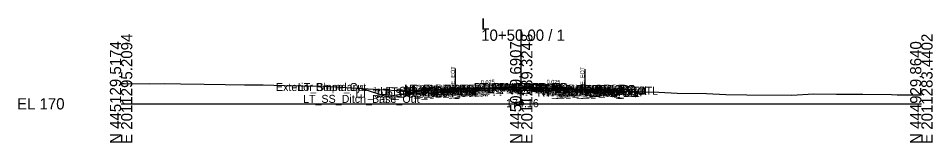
# Model space of a CAD drawing. Extents: x -26 to 4203, y -10 to 9526.
# Drawn here: x -25.7 to 202.8, y 490.3 to 521.3 of the extents above; entities that cross this region are included whole.
import ezdxf

# ---------------------------------------------------------------- set-up
doc = ezdxf.new("R2010")
doc.units = 0
for name, color, linetype in [('Default', 7, 'Continuous'), ('Exist CMT Pavement', 7, 'Continuous'), ('Exist Cross Section Cell', 7, 'Continuous'), ('Exist XS Center Line Elevation Label', 7, 'Continuous'), ('Exist XS Ground Line', 7, 'Continuous'), ('Prop CMT Pvmt Course 1', 7, 'Continuous'), ('Prop CMT Pvmt Course 2', 7, 'Continuous'), ('Prop CMT Pvmt Course 3', 7, 'Continuous'), ('Prop CMT Pvmt Surface', 7, 'Continuous'), ('Prop CMT Pvmt Surface Shoulder', 7, 'Continuous'), ('Prop CMT Pvmt Wedge Surface 1', 7, 'Continuous'), ('Prop CMT Pvmt Wedge Surface 2', 7, 'Continuous'), ('Prop CMT Pvmt Wedge Surface 3', 7, 'Continuous'), ('Prop CMT Shld Paved Course 1', 7, 'Continuous'), ('Prop CMT Shld Paved Course 2', 7, 'Continuous'), ('Prop CMT Shld Paved Course 3', 7, 'Continuous'), ('Prop CMT Slope Grass', 7, 'Continuous'), ('Prop CMT Subgrade Earthwork', 7, 'Continuous'), ('Prop XS Ditch Standard Text', 7, 'Continuous'), ('Prop XS Label Text', 7, 'Continuous'), ('Prop XS SE Text', 7, 'Continuous'), ('Prop XS Side Slope Text', 7, 'Continuous'), ('Scratch_Level_0', 7, 'Continuous')]:
    doc.layers.add(name, color=color, linetype=linetype)

msp = doc.modelspace()

# ---------------------------------------------------------------- linework, layer by layer
at = {"layer": 'Exist CMT Pavement'}
for points in [[(83.38, 503.77), (83.51, 503.78), (84.05, 503.8), (84.61, 503.82), (85.28, 503.83), (87.11, 503.88), (87.65, 503.9), (89.64, 503.99), (90.02, 503.99), (92.13, 504.02), (92.89, 504.04), (94.56, 504.07), (94.64, 504.07), (96.9, 504.12), (97.11, 504.13), (97.13, 504.13), (99.47, 504.17), (99.63, 504.17), (100, 504.16)], [(100, 504.16), (101.83, 504.12), (102.13, 504.11), (103.57, 504.07), (104.86, 504.04), (105.04, 504.04), (105.74, 504.02), (107.13, 503.97), (108.92, 503.93), (109.64, 503.91), (111.28, 503.84), (112.14, 503.8), (113.65, 503.75), (114.65, 503.72), (115.16, 503.7), (115.88, 503.67), (116.07, 503.66)]]:
    msp.add_lwpolyline(points, dxfattribs=at)
at = {"layer": 'Exist Cross Section Cell'}
for p, q in [((100, 500), (100, 518.51)), ((0, 500), (100, 500)), ((100, 500), (200, 500))]:
    msp.add_line(p, q, dxfattribs=at)
at = {"layer": 'Exist XS Ground Line'}
msp.add_lwpolyline([(0, 505.07), (0.75, 505.08), (7.13, 505.02), (10.77, 505.03), (14.87, 505.01), (20.79, 504.93), (26.05, 504.79), (30.81, 504.77), (35.51, 504.71), (40.83, 504.58), (44.97, 504.49), (50.84, 504.41), (65.81, 503.46), (69.24, 503.31), (70.25, 503.17), (71.29, 503.24), (72.77, 503.31), (81.53, 503.69), (82.22, 503.73), (82.95, 503.76), (83.51, 503.78), (84.05, 503.8), (84.61, 503.82), (85.28, 503.83), (87.11, 503.88), (87.65, 503.9), (89.64, 503.99), (90.02, 503.99), (92.13, 504.02), (92.89, 504.04), (94.56, 504.07), (97.13, 504.13), (99.63, 504.17), (100, 504.16), (102.13, 504.11), (103.57, 504.07), (105.04, 504.04), (105.74, 504.02), (107.13, 503.97), (108.92, 503.93), (109.64, 503.91), (111.28, 503.84), (112.14, 503.8), (113.65, 503.75), (114.65, 503.72), (115.16, 503.7), (115.88, 503.67), (116.5, 503.64), (117.15, 503.62), (118.16, 503.55), (126.99, 503.1), (128.85, 503.05), (130.91, 502.97), (134.37, 502.88), (138.98, 502.67), (146.27, 502.53), (151.15, 502.35), (156.41, 502.23), (167.66, 502.16), (173.02, 502.46), (178.81, 502.43), (185.37, 502.44), (192.53, 502.28), (193.98, 502.27), (196.88, 502.27), (200, 502.27)], dxfattribs=at)
at = {"layer": 'Prop CMT Pvmt Course 1'}
for points in [[(100, 504.17), (83.38, 503.75)], [(83.38, 503.63), (100, 504.04)], [(83.38, 503.75), (83.38, 503.5), (83.38, 503.5), (83.38, 503.63)], [(100, 503.92), (100, 504.17)], [(100, 504.17), (116.07, 503.77)], [(100, 503.92), (100, 504.17)], [(100, 504.04), (100, 503.92), (100, 503.92)], [(116.07, 503.64), (100, 504.04)], [(100, 504.04), (100, 503.92), (100, 503.92)], [(116.07, 503.77), (116.07, 503.52)], [(116.07, 503.52), (116.07, 503.64)], [(116.07, 503.52), (116.07, 503.52)]]:
    msp.add_lwpolyline(points, dxfattribs=at)
at = {"layer": 'Prop CMT Pvmt Course 2'}
for points in [[(83.38, 503.17), (83.38, 503.17), (83.38, 503.5), (83.38, 503.5)], [(83.38, 503.5), (83.38, 503.17)], [(116.07, 503.18), (116.07, 503.52)], [(116.07, 503.52), (116.07, 503.52)], [(116.07, 503.52), (116.07, 503.18)], [(116.07, 503.18), (116.07, 503.18)]]:
    msp.add_lwpolyline(points, dxfattribs=at)
at = {"layer": 'Prop CMT Pvmt Course 3'}
for points in [[(83.38, 503.17), (83.38, 503.17), (83.38, 502.83), (83.38, 502.83)], [(83.38, 502.83), (83.38, 503.17)], [(116.07, 503.18), (116.07, 503.18)], [(116.07, 503.18), (116.07, 502.85)], [(116.07, 502.85), (116.07, 503.18)], [(116.07, 502.85), (116.07, 502.85)]]:
    msp.add_lwpolyline(points, dxfattribs=at)
at = {"layer": 'Prop CMT Pvmt Surface'}
for points in [[(100, 504.17), (83.38, 503.75)], [(100, 504.17), (116.07, 503.77)]]:
    msp.add_lwpolyline(points, dxfattribs=at)
at = {"layer": 'Prop CMT Pvmt Surface Shoulder'}
for points in [[(83.38, 503.75), (81.16, 503.69)], [(116.07, 503.77), (118.49, 503.7)]]:
    msp.add_lwpolyline(points, dxfattribs=at)
at = {"layer": 'Prop CMT Pvmt Wedge Surface 1'}
for points in [[(100, 504.04), (83.38, 503.63)], [(83.38, 503.5), (83.38, 503.75)], [(83.38, 503.63), (83.38, 503.5), (83.38, 503.5)], [(100, 504.04), (116.07, 503.64)], [(116.07, 503.52), (116.07, 503.77)], [(116.07, 503.64), (116.07, 503.52)], [(116.07, 503.52), (116.07, 503.52)]]:
    msp.add_lwpolyline(points, dxfattribs=at)
at = {"layer": 'Prop CMT Pvmt Wedge Surface 2'}
for points in [[(100, 503.92), (83.38, 503.5)], [(83.38, 503.5), (83.38, 503.75)], [(100, 503.92), (116.07, 503.52)], [(116.07, 503.52), (116.07, 503.77)]]:
    msp.add_lwpolyline(points, dxfattribs=at)
at = {"layer": 'Prop CMT Pvmt Wedge Surface 3'}
for points in [[(83.38, 503.17), (83.38, 503.75)], [(100, 503.58), (83.38, 503.17)], [(100, 503.58), (116.07, 503.18)], [(116.07, 503.18), (116.07, 503.77)]]:
    msp.add_lwpolyline(points, dxfattribs=at)
at = {"layer": 'Prop CMT Shld Paved Course 1'}
for points in [[(83.38, 503.75), (81.16, 503.69), (80.9, 503.44)], [(80.9, 503.44), (83.38, 503.5)], [(83.38, 503.5), (83.38, 503.75)], [(116.07, 503.77), (118.49, 503.7), (118.74, 503.45)], [(116.07, 503.52), (116.07, 503.77)], [(118.74, 503.45), (116.07, 503.52)]]:
    msp.add_lwpolyline(points, dxfattribs=at)
at = {"layer": 'Prop CMT Shld Paved Course 2'}
for points in [[(83.38, 503.5), (80.9, 503.44), (80.56, 503.1)], [(80.56, 503.1), (83.38, 503.17)], [(83.38, 503.17), (83.38, 503.5)], [(116.07, 503.52), (118.74, 503.45), (119.09, 503.11)], [(116.07, 503.18), (116.07, 503.52)], [(119.09, 503.11), (116.07, 503.18)]]:
    msp.add_lwpolyline(points, dxfattribs=at)
at = {"layer": 'Prop CMT Shld Paved Course 3'}
for points in [[(83.38, 503.17), (81.06, 503.11), (80.56, 503.1), (80.22, 502.75)], [(80.22, 502.76), (83.38, 502.83)], [(83.38, 502.83), (83.38, 503.17)], [(116.07, 503.18), (118.59, 503.12), (119.09, 503.11), (119.43, 502.76)], [(116.07, 502.85), (116.07, 503.18)], [(119.43, 502.76), (116.07, 502.85)]]:
    msp.add_lwpolyline(points, dxfattribs=at)
at = {"layer": 'Prop CMT Slope Grass'}
for points in [[(66.38, 501.73), (60.11, 503.82)], [(81.16, 503.69), (75.38, 503.23), (66.38, 501.73)], [(118.49, 503.7), (124.07, 503.25)]]:
    msp.add_lwpolyline(points, dxfattribs=at)
at = {"layer": 'Prop CMT Subgrade Earthwork'}
for points in [[(83.38, 502.83), (79.72, 502.74)], [(83.38, 502.83), (83.38, 503.77)], [(83.38, 502.83), (83.38, 502.83)], [(116.07, 502.85), (116.07, 503.66)], [(116.07, 502.85), (116.07, 502.85)], [(116.07, 502.85), (119.43, 502.76)], [(119.43, 502.76), (124.07, 503.25)], [(79.72, 502.74), (71.15, 502.53)]]:
    msp.add_lwpolyline(points, dxfattribs=at)
at = {"layer": 'Prop XS Label Text'}
for p, q in [((83.51, 508.78), (83.51, 503.78)), ((115.88, 508.67), (115.88, 503.67))]:
    msp.add_line(p, q, dxfattribs=at)

# ---------------------------------------------------------------- texts
at = {"layer": 'Default'}
msp.add_text('-', height=0.0001, dxfattribs=at).set_placement((0, 500))
at = {"layer": 'Exist Cross Section Cell'}
for s, p in [('L', (90, 518.51)), ('10+50.00 / 1', (90, 515.71)), ('EL 170', (-26, 498.6))]:
    msp.add_text(s, height=2.8, dxfattribs=at).set_placement(p)
for s, p in [('E 2011295.2094', (2.8, 490)), ('E 2011289.3248', (102.8, 490)), ('E 2011283.4402', (202.8, 490)), ('N 445129.5174', (0, 490)), ('N 445029.6907', (100, 490)), ('N 444929.8640', (200, 490))]:
    msp.add_text(s, height=2.8, rotation=90, dxfattribs=at).set_placement(p)
at = {"layer": 'Exist XS Center Line Elevation Label'}
msp.add_text('174.16', height=2, dxfattribs=at).set_placement((96.21, 499.16))
at = {"layer": 'Prop XS Ditch Standard Text'}
msp.add_text('171.73', height=1, dxfattribs=at).set_placement((64.43, 500.24))
at = {"layer": 'Prop XS Label Text'}
for p in [(83.41, 504.8), (115.78, 504.69)]:
    msp.add_text('E. EOT', height=1, rotation=90, dxfattribs=at).set_placement(p)
at = {"layer": 'Prop XS SE Text'}
for rotation, p in [(1.4306, (89.93, 504.91)), (358.5705, (106.33, 505.01))]:
    msp.add_text('0.025', height=1, rotation=rotation, dxfattribs=at).set_placement(p)
at = {"layer": 'Prop XS Side Slope Text'}
for s, rotation, p in [('3:1', 341.5637, (62.82, 503.33)), ('6:1', 9.4625, (69.38, 502.75))]:
    msp.add_text(s, height=1, rotation=rotation, dxfattribs=at).set_placement(p)
at = {"layer": 'Scratch_Level_0'}
for s, p in [('Exterior Boundary', (38.69, 503.18)), ('LT_Slope_Cut', (44.19, 503.18)), ('RT_PV_IEEOP_EG', (88.14, 503.16)), ('LT_PV_IEEOP_EG', (88.19, 503.16)), ('RT_PV1_IEEOP', (90.47, 503.04)), ('LT_PV1_IEEOP', (90.52, 503.04)), ('PV1_PGL', (94.47, 503.17)), ('LT_Sub_OSS_DLT', (58.56, 501.53)), ('LT_Sub_Trench_Out', (63.92, 501.74)), ('LT_GS_OS_CTL', (64.75, 502.23)), ('LT_PS3_Shelf_Out', (66.04, 502.09)), ('LT_Sub Tie Out', (70.72, 502.77)), ('LT_PS3_OEOP', (70.8, 502.1)), ('LT_PV_OEEOP_EG', (70.93, 502.77)), ('LT_PS2_OEOP', (71.14, 502.44)), ('LT_PS1_OEOP', (71.96, 502.69)), ('LT_Sub_OEEOP', (72.59, 501.83)), ('LT_PV2_OEEOP', (72.69, 502.5)), ('LT_PV3_OEEOP', (72.69, 502.17)), ('LT_PV1_OEEOP', (73.26, 502.63)), ('LT_Sub_OEOT', (73.46, 501.83)), ('LT_PV2_OEOT', (73.56, 502.5)), ('LT_PV3_OEOT', (73.56, 502.17)), ('LT_PV1_OEOT', (74.12, 502.75)), ('RT_PV2_IEEOP', (89.91, 502.92)), ('RT_PV3_IEEOP', (89.91, 502.58)), ('LT_PV2_IEEOP', (89.95, 502.92)), ('LT_PV3_IEEOP', (89.95, 502.58)), ('PV2_PGL', (93.91, 502.92)), ('RT_Sub Tie Out', (103.36, 502.66)), ('RT_PV_OEEOP_EG', (103.56, 502.66)), ('RT_Sub_Trench_Out', (104.09, 501.75)), ('RT_Sub_OEEOP', (105.23, 501.85)), ('RT_PV2_OEEOP', (105.33, 502.52)), ('RT_PV3_OEEOP', (105.33, 502.18)), ('RT_PS3_Shelf_Out', (105.52, 502.09)), ('RT_PV1_OEEOP', (105.89, 502.64)), ('RT_Sub_OEOT', (106.1, 501.85)), ('RT_PV2_OEOT', (106.19, 502.52)), ('RT_PV3_OEOT', (106.19, 502.18)), ('RT_PV1_OEOT', (106.76, 502.77)), ('RT_Sub_OSS_DLT', (107.25, 501.89)), ('Exterior Boundary', (108.26, 502.24)), ('RT_PS2_OEOP', (108.93, 502.45)), ('RT_PS1_OEOP', (109.24, 502.7)), ('RT_PS3_OEOP', (109.28, 502.11)), ('RT_GS_OS_CTL', (113.39, 502.26)), ('RT_Slope_Cut', (113.71, 502.24)), ('RT_Slope_Fill', (114.59, 502.24)), ('LT_SS_Ditch_Base_Out', (45.46, 500.23))]:
    msp.add_text(s, height=2, dxfattribs=at).set_placement(p)

doc.saveas('drawing.dxf')
